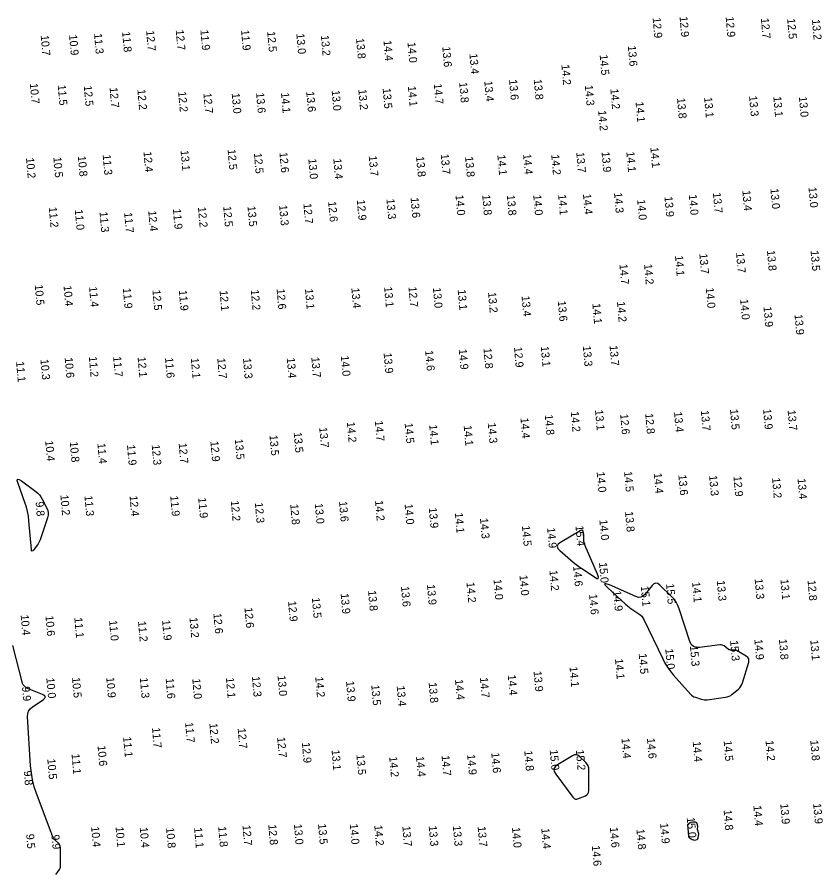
# Model space of a CAD drawing. Extents: x 988130 to 1132882, y 654656 to 841453.
# Drawn here: x 1100978 to 1101482, y 688161 to 688696 of the extents above; entities that cross this region are included whole.
import ezdxf

# ---------------------------------------------------------------- set-up
doc = ezdxf.new("R2010")
doc.units = 0
for name, color, linetype in [('V-TOPO-MAJR', 7, 'Continuous'), ('V-TOPO-MINR', 7, 'Continuous'), ('V-TOPO-SOUN', 7, 'Continuous')]:
    doc.layers.add(name, color=color, linetype=linetype)

msp = doc.modelspace()

# ---------------------------------------------------------------- linework, layer by layer
at = {"layer": 'V-TOPO-MAJR'}
for points in [[(1101332.4, 688367.8), (1101332.21, 688368.84), (1101332.1, 688369.9), (1101331.86, 688374.17), (1101331.69, 688375.04), (1101331.31, 688375.5), (1101330.71, 688375.56), (1101329.9, 688375.22), (1101317.6, 688367.94), (1101316.15, 688366.77), (1101315.58, 688365.52), (1101315.92, 688364.19), (1101317.15, 688362.78), (1101323.86, 688356.99), (1101325.56, 688355.57), (1101327.3, 688354.21), (1101329.08, 688352.89), (1101330.9, 688351.63), (1101338.8, 688346.32), (1101340.37, 688345.45), (1101341.23, 688345.44), (1101341.38, 688346.28), (1101340.81, 688347.99), (1101333.07, 688365.79), (1101332.69, 688366.79)], [(1101360.21, 688327.63), (1101361.22, 688326.87), (1101362.25, 688326.15), (1101366.47, 688323.36), (1101367.46, 688322.61), (1101368.33, 688321.74), (1101369.07, 688320.77), (1101369.68, 688319.69), (1101381.48, 688295.2), (1101382.88, 688292.54), (1101384.44, 688290), (1101386.18, 688287.57), (1101388.1, 688285.25), (1101398.82, 688273.14), (1101399.49, 688272.47), (1101400.23, 688271.91), (1101401.04, 688271.46), (1101401.92, 688271.12), (1101405.58, 688269.96), (1101406.5, 688269.73), (1101407.43, 688269.59), (1101408.37, 688269.56), (1101409.32, 688269.64), (1101420.64, 688271.13), (1101421.84, 688271.38), (1101422.96, 688271.78), (1101424.01, 688272.34), (1101424.99, 688273.07), (1101428.77, 688276.29), (1101429.64, 688277.14), (1101430.37, 688278.09), (1101430.95, 688279.13), (1101431.38, 688280.27), (1101435.24, 688293), (1101435.43, 688294.18), (1101435.24, 688295.21), (1101434.67, 688296.08), (1101433.73, 688296.81), (1101427.69, 688300.28), (1101427.29, 688300.47), (1101426.89, 688300.6), (1101426.47, 688300.67), (1101426.03, 688300.68), (1101424.25, 688300.6), (1101423.82, 688300.61), (1101423.41, 688300.7), (1101423.02, 688300.86), (1101422.66, 688301.09), (1101419.85, 688303.2), (1101419.24, 688303.57), (1101418.6, 688303.81), (1101417.93, 688303.91), (1101417.22, 688303.88), (1101404.56, 688302.21), (1101402.41, 688302.22), (1101400.66, 688302.87), (1101399.32, 688304.16), (1101398.39, 688306.1), (1101391.83, 688326.41), (1101390.99, 688328.54), (1101389.92, 688330.52), (1101388.61, 688332.36), (1101387.06, 688334.05), (1101379.61, 688341.23), (1101378.35, 688342.15), (1101377.12, 688342.4), (1101375.93, 688342), (1101374.79, 688340.94), (1101370.29, 688335.37), (1101369.1, 688334.24), (1101367.78, 688333.64), (1101366.34, 688333.57), (1101364.76, 688334.02), (1101348.11, 688341.33), (1101346, 688342.12), (1101345.12, 688342.11), (1101345.46, 688341.3), (1101347.03, 688339.68), (1101358.29, 688329.26), (1101359.23, 688328.42)], [(1101327.37, 688235.22), (1101326.27, 688235.14), (1101325.13, 688234.64), (1101315.75, 688229), (1101314.22, 688227.74), (1101313.51, 688226.33), (1101313.64, 688224.75), (1101314.59, 688223.01), (1101325.36, 688208.74), (1101326.1, 688207.98), (1101326.93, 688207.57), (1101327.86, 688207.51), (1101328.88, 688207.79), (1101333.15, 688209.58), (1101334.08, 688210.12), (1101334.75, 688210.84), (1101335.15, 688211.73), (1101335.28, 688212.8), (1101335.31, 688225.7), (1101335.19, 688227.01), (1101334.83, 688228.22), (1101334.22, 688229.33), (1101333.36, 688230.34), (1101329.43, 688234.14), (1101328.43, 688234.89)], [(1101400.56, 688193.14), (1101400.01, 688193.09), (1101399.05, 688192.9), (1101398.56, 688192.72), (1101397.02, 688191.46), (1101397.51, 688184.43), (1101397.53, 688184.28), (1101397.53, 688184), (1101397.62, 688183.94), (1101398.36, 688183.18), (1101399.27, 688182.74), (1101400, 688182.23), (1101400.65, 688182), (1101401.34, 688181.82), (1101402.27, 688182.03), (1101402.97, 688182.17), (1101403.41, 688182.73), (1101403.68, 688183.4), (1101403.98, 688185.81), (1101403.2, 688188.61), (1101403.46, 688190.55), (1101403.01, 688192), (1101402.75, 688192.67), (1101401.98, 688193.13), (1101401.11, 688193.16)]]:
    msp.add_lwpolyline(points, close=True, dxfattribs=at)
at = {"layer": 'V-TOPO-MINR'}
msp.add_lwpolyline([(1100991.78, 688397.61), (1100992.72, 688396.36), (1100993.51, 688394.98), (1100996.43, 688389.26), (1100997, 688387.82), (1100997.26, 688386.36), (1100997.21, 688384.87), (1100996.85, 688383.36), (1100992.18, 688369.59), (1100991.83, 688368.7), (1100991.42, 688367.84), (1100990.95, 688367.01), (1100990.4, 688366.22), (1100988.09, 688363.12), (1100987.58, 688362.56), (1100987.19, 688362.44), (1100986.92, 688362.75), (1100986.77, 688363.5), (1100985.21, 688381.49), (1100984.87, 688384.37), (1100984.34, 688387.21), (1100983.63, 688390.01), (1100982.74, 688392.78), (1100978.43, 688404.75), (1100977.96, 688406.53), (1100978.17, 688407.39), (1100979.06, 688407.34), (1100980.63, 688406.38), (1100989.48, 688399.77), (1100990.7, 688398.75)], close=True, dxfattribs=at)
msp.add_lwpolyline([(1101002, 688160.42), (1101003.97, 688162.92), (1101004.4, 688163.56), (1101004.71, 688164.25), (1101004.89, 688164.98), (1101004.95, 688165.76), (1101004.87, 688177.36), (1101004.81, 688178.02), (1101004.62, 688178.63), (1101004.31, 688179.18), (1101003.87, 688179.68), (1101001.53, 688181.92), (1101001.23, 688182.24), (1101000.96, 688182.59), (1101000.73, 688182.96), (1101000.53, 688183.35), (1100999.81, 688184.98), (1100999.63, 688185.39), (1100999.46, 688185.8), (1100999.3, 688186.21), (1100999.14, 688186.62), (1100990, 688210.95), (1100988.59, 688215.18), (1100987.5, 688219.47), (1100986.73, 688223.84), (1100986.29, 688228.28), (1100984.38, 688259.05), (1100984.47, 688260.89), (1100985, 688262.51), (1100985.97, 688263.91), (1100987.38, 688265.1), (1100994.08, 688269.57), (1100995.19, 688270.54), (1100995.5, 688271.42), (1100995.01, 688272.21), (1100993.72, 688272.92), (1100984.34, 688276.63), (1100983.97, 688276.8), (1100983.63, 688277), (1100983.32, 688277.24), (1100983.02, 688277.51), (1100981.9, 688278.68), (1100981.65, 688278.99), (1100981.43, 688279.32), (1100981.27, 688279.67), (1100981.15, 688280.05), (1100975.23, 688303.45)], dxfattribs=at)

# ---------------------------------------------------------------- texts
at = {"layer": 'V-TOPO-SOUN'}
for s, p in [('12.9 ', (1101375.18, 688695.79)), ('12.9 ', (1101392, 688696.47)), ('12.9 ', (1101420.82, 688696.41)), ('12.7 ', (1101442.86, 688695.45)), ('12.5 ', (1101459.28, 688695.22)), ('13.2 ', (1101474.77, 688694.68)), ('10.7 ', (1100992.55, 688684.78)), ('10.9 ', (1101010.31, 688685.06)), ('11.3 ', (1101025.92, 688685.92)), ('11.8 ', (1101043.49, 688687.02)), ('12.7 ', (1101058.5, 688687.71)), ('12.7 ', (1101077, 688688.18)), ('11.9 ', (1101092.42, 688688.19)), ('11.9 ', (1101117.84, 688688.11)), ('12.5 ', (1101134.18, 688687.18)), ('13.0 ', (1101152.41, 688685.85)), ('13.2 ', (1101167.74, 688684.75)), ('13.8 ', (1101189.76, 688682.91)), ('14.4 ', (1101206.89, 688681.56)), ('14.0 ', (1101221.91, 688680.42)), ('13.6 ', (1101243.63, 688677.68)), ('13.4 ', (1101260.61, 688673.33)), ('13.6 ', (1101359.68, 688678.2)), ('14.5 ', (1101342.05, 688672.64)), ('14.2 ', (1101318.13, 688666.49)), ('13.6 ', (1101285.41, 688657.11)), ('13.8 ', (1101300.84, 688657.29)), ('10.7 ', (1100985.79, 688654.72)), ('11.5 ', (1101003.21, 688653.74)), ('12.5 ', (1101019.51, 688653.28)), ('12.7 ', (1101035.62, 688652.17)), ('13.5 ', (1101206.39, 688651.68)), ('14.1 ', (1101222.15, 688652.99)), ('14.7 ', (1101238.36, 688654.51)), ('13.8 ', (1101254.21, 688655.4)), ('13.4 ', (1101269.9, 688656.23)), ('14.3 ', (1101332.78, 688653.61)), ('12.2 ', (1101053.02, 688650.96)), ('12.2 ', (1101078.51, 688649.6)), ('12.7 ', (1101094.29, 688648.72)), ('13.0 ', (1101111.98, 688648.64)), ('13.6 ', (1101127.23, 688648.88)), ('14.1 ', (1101142.78, 688648.93)), ('13.6 ', (1101158.58, 688649.64)), ('13.0 ', (1101174.48, 688650.39)), ('13.2 ', (1101191.16, 688651)), ('14.2 ', (1101348.75, 688651.32)), ('13.3 ', (1101435.47, 688646.89)), ('13.1 ', (1101450.63, 688646.56)), ('13.0 ', (1101466.62, 688646.43)), ('14.1 ', (1101364.5, 688643.18)), ('13.8 ', (1101390.42, 688645.56)), ('13.1 ', (1101407.38, 688646.05)), ('14.2 ', (1101341.12, 688637.8)), ('14.1 ', (1101373.73, 688614.79)), ('10.8 ', (1101015.79, 688609.32)), ('11.3 ', (1101031.32, 688610.21)), ('12.4 ', (1101056.84, 688612.09)), ('13.1 ', (1101080.02, 688612.88)), ('12.5 ', (1101109.42, 688613.5)), ('12.5 ', (1101125.86, 688611.17)), ('12.6 ', (1101141.84, 688611.65)), ('13.7 ', (1101197.66, 688609.47)), ('13.8 ', (1101227.3, 688609.09)), ('13.7 ', (1101242.68, 688610.6)), ('13.8 ', (1101257.93, 688608.98)), ('14.1 ', (1101278.08, 688610.07)), ('14.4 ', (1101294.18, 688610.58)), ('14.2 ', (1101311.78, 688610.26)), ('13.7 ', (1101327.41, 688611.66)), ('13.9 ', (1101343.23, 688611.96)), ('14.1 ', (1101358.73, 688612.05)), ('10.2 ', (1100983.37, 688608.18)), ('10.5 ', (1101000.47, 688608.65)), ('13.0 ', (1101159.88, 688607.66)), ('13.4 ', (1101175.52, 688607.73)), ('13.4 ', (1101431.26, 688587.84)), ('13.0 ', (1101448.81, 688589.04)), ('13.0 ', (1101472.63, 688589.85)), ('13.3 ', (1101208.74, 688582.57)), ('13.6 ', (1101223.84, 688583.41)), ('14.0 ', (1101251.91, 688585)), ('13.8 ', (1101268.62, 688585.07)), ('13.8 ', (1101284.01, 688584.95)), ('14.0 ', (1101300.53, 688585.05)), ('14.1 ', (1101316.09, 688585.25)), ('14.4 ', (1101331.61, 688585.62)), ('14.3 ', (1101351.03, 688586.45)), ('14.0 ', (1101365.5, 688582.08)), ('13.9 ', (1101382.57, 688584.06)), ('14.0 ', (1101397.81, 688585.23)), ('13.7 ', (1101412.86, 688586.4)), ('11.2 ', (1100997.62, 688577.41)), ('12.2 ', (1101090.87, 688577.45)), ('12.5 ', (1101106.68, 688577.9)), ('13.5 ', (1101121.86, 688578.04)), ('13.3 ', (1101141.64, 688578.66)), ('12.7 ', (1101156.82, 688579.71)), ('12.6 ', (1101172.29, 688580.96)), ('12.9 ', (1101190.24, 688581.9)), ('11.0 ', (1101013.89, 688575.86)), ('11.3 ', (1101029.36, 688574.45)), ('11.7 ', (1101044.75, 688574.08)), ('12.4 ', (1101059.81, 688575.1)), ('11.9 ', (1101075.23, 688576.32)), ('13.8 ', (1101446.65, 688550.37)), ('13.5 ', (1101473.93, 688550.26)), ('14.1 ', (1101389.14, 688547.09)), ('13.7 ', (1101404.38, 688548.34)), ('13.7 ', (1101427.34, 688548.99)), ('14.7 ', (1101354.41, 688541.78)), ('14.2 ', (1101369.83, 688541.79)), ('10.5 ', (1100988.84, 688528.88)), ('10.4 ', (1101006.84, 688528.31)), ('11.4 ', (1101022.81, 688527.69)), ('11.9 ', (1101043.92, 688526.76)), ('12.5 ', (1101062.43, 688525.68)), ('11.9 ', (1101078.94, 688525.44)), ('12.1 ', (1101104.41, 688525.27)), ('12.2 ', (1101123.94, 688525.72)), ('12.6 ', (1101140.07, 688526.28)), ('13.1 ', (1101157.79, 688526.32)), ('13.4 ', (1101186.79, 688526.92)), ('13.1 ', (1101207.29, 688527.55)), ('12.7 ', (1101222.52, 688527.6)), ('13.0 ', (1101237.78, 688527.06)), ('13.1 ', (1101253.27, 688525.85)), ('13.2 ', (1101272.26, 688524.17)), ('14.0 ', (1101408.39, 688527.02)), ('13.4 ', (1101293.21, 688521.9)), ('13.6 ', (1101315.89, 688518.76)), ('14.2 ', (1101352.87, 688518.36)), ('14.0 ', (1101429.9, 688519.82)), ('14.1 ', (1101337.48, 688517.21)), ('13.9 ', (1101444.49, 688515.22)), ('13.9 ', (1101463.88, 688510.38)), ('13.9 ', (1101206.97, 688486.3)), ('14.6 ', (1101232.94, 688487.84)), ('14.9 ', (1101253.95, 688488.66)), ('12.8 ', (1101269.4, 688489.25)), ('12.9 ', (1101288.48, 688489.97)), ('13.1 ', (1101305.25, 688490.42)), ('13.3 ', (1101331.53, 688490.64)), ('13.7 ', (1101348.23, 688490.93)), ('11.1 ', (1100977.18, 688480.87)), ('10.3 ', (1100992.41, 688482.31)), ('10.6 ', (1101007.55, 688483.42)), ('11.2 ', (1101022.68, 688483.98)), ('11.7 ', (1101037.85, 688484.04)), ('12.1 ', (1101053.15, 688483.75)), ('11.6 ', (1101070.28, 688483.32)), ('12.1 ', (1101086.43, 688483.09)), ('12.7 ', (1101102.95, 688482.99)), ('13.3 ', (1101119.03, 688482.98)), ('13.4 ', (1101146.4, 688483.24)), ('13.7 ', (1101161.75, 688483.63)), ('14.0 ', (1101180.21, 688484.52)), ('14.2 ', (1101323.99, 688449.67)), ('13.1 ', (1101339.15, 688450.67)), ('12.8 ', (1101370.54, 688448.46)), ('13.4 ', (1101388.55, 688449.46)), ('13.7 ', (1101405.32, 688450.35)), ('13.5 ', (1101423.55, 688451.13)), ('13.9 ', (1101444.24, 688451.25)), ('13.7 ', (1101459.56, 688450.55)), ('14.2 ', (1101184, 688443.1)), ('14.7 ', (1101201.49, 688443.85)), ('14.4 ', (1101292.54, 688445.65)), ('14.8 ', (1101307.73, 688447.7)), ('12.6 ', (1101354.88, 688448.09)), ('13.7 ', (1101166.7, 688439.78)), ('14.5 ', (1101220.13, 688442.49)), ('14.1 ', (1101235.47, 688441.39)), ('14.1 ', (1101257.03, 688440.99)), ('14.3 ', (1101272.08, 688442.58)), ('13.5 ', (1101113.94, 688432.47)), ('13.5 ', (1101135.61, 688434.9)), ('13.5 ', (1101150.76, 688436.67)), ('10.4 ', (1100995.37, 688431.42)), ('10.8 ', (1101010.75, 688430.77)), ('11.4 ', (1101028.02, 688429.82)), ('11.9 ', (1101046.5, 688428.81)), ('12.3 ', (1101061.98, 688428.95)), ('12.7 ', (1101078.83, 688429.94)), ('12.9 ', (1101098.67, 688431.13)), ('14.0 ', (1101340.19, 688411.95)), ('14.5 ', (1101357.32, 688412.26)), ('14.4 ', (1101375.89, 688411.17)), ('13.6 ', (1101391.28, 688410.1)), ('13.3 ', (1101410.49, 688409.73)), ('12.9 ', (1101425.71, 688409.27)), ('13.2 ', (1101449.85, 688408.24)), ('13.4 ', (1101465.79, 688407.76)), ('10.2 ', (1101004.86, 688397.55)), ('11.3 ', (1101019.92, 688397.09)), ('12.4 ', (1101048.11, 688397.01)), ('11.9 ', (1101073.54, 688396.99)), ('11.9 ', (1101091.05, 688395.8)), ('9.8', (1100989.33, 688393.3)), ('12.2 ', (1101111.44, 688393.9)), ('12.3 ', (1101126.47, 688392.73)), ('12.8 ', (1101148.59, 688391.74)), ('13.0 ', (1101163.94, 688392.28)), ('13.6 ', (1101179.06, 688393.55)), ('14.2 ', (1101201.6, 688394.08)), ('14.0 ', (1101220.1, 688391.87)), ('13.9 ', (1101235.22, 688389.56)), ('14.1 ', (1101251.53, 688386.36)), ('13.8 ', (1101357.92, 688387.21)), ('14.3 ', (1101267.22, 688383.01)), ('14.0 ', (1101341.88, 688382.02)), ('14.5 ', (1101293.45, 688378.31)), ('14.9 ', (1101309.23, 688377.04)), ('15.4 ', (1101326.93, 688378.32)), ('14.6 ', (1101325.47, 688353.12)), ('15.0 ', (1101341.64, 688355.34)), ('14.0 ', (1101291.9, 688347.41)), ('14.2 ', (1101310.65, 688350.45)), ('13.9 ', (1101234.06, 688341.58)), ('14.2 ', (1101258.8, 688342.97)), ('14.0 ', (1101275.69, 688344.8)), ('15.5 ', (1101383.56, 688342.06)), ('14.1 ', (1101399.85, 688343.13)), ('13.3 ', (1101415.3, 688344.06)), ('13.3 ', (1101438.97, 688345.16)), ('13.1 ', (1101455.09, 688344.88)), ('12.8 ', (1101472.04, 688344.2)), ('13.9 ', (1101180.09, 688335.96)), ('13.8 ', (1101197.26, 688337.81)), ('13.6 ', (1101217.83, 688340.42)), ('14.9 ', (1101350.47, 688337.71)), ('15.1 ', (1101367.78, 688340.62)), ('12.9 ', (1101147.23, 688331.19)), ('13.5 ', (1101162.11, 688333.32)), ('14.6 ', (1101335.45, 688335.53)), ('12.6 ', (1101119.98, 688327.12)), ('10.4 ', (1100980.02, 688322.6)), ('10.6 ', (1100995.54, 688322.07)), ('11.1 ', (1101013.59, 688320.93)), ('13.2 ', (1101085.58, 688320.97)), ('12.6 ', (1101100.53, 688323.58)), ('11.0 ', (1101035.31, 688319.15)), ('11.2 ', (1101053.42, 688318.62)), ('11.9 ', (1101068.45, 688319.36)), ('15.3 ', (1101423.59, 688306.55)), ('14.9 ', (1101438.77, 688307.32)), ('13.8 ', (1101454.11, 688307.4)), ('13.1 ', (1101473.72, 688306.88)), ('15.0 ', (1101383.08, 688301.39)), ('15.3 ', (1101398.49, 688303.23)), ('14.1 ', (1101351.64, 688295.14)), ('14.5 ', (1101366.46, 688298.41)), ('14.1 ', (1101323.2, 688290.19)), ('10.0 ', (1100996.08, 688283.21)), ('10.5 ', (1101012.16, 688283.49)), ('10.9 ', (1101033.54, 688283.56)), ('11.3 ', (1101054.56, 688283.3)), ('11.6 ', (1101070.68, 688282.94)), ('12.0 ', (1101087.33, 688282.74)), ('12.1 ', (1101108.37, 688283.35)), ('12.3 ', (1101124.63, 688284.15)), ('13.0 ', (1101140.64, 688284.63)), ('14.2 ', (1101164.22, 688283.83)), ('14.7 ', (1101267.2, 688283.46)), ('14.4 ', (1101284.6, 688285.07)), ('13.9 ', (1101300.73, 688287.39)), ('9.9', (1100980.86, 688277.77)), ('13.9 ', (1101183.47, 688281.19)), ('13.5 ', (1101199.24, 688278.79)), ('13.4 ', (1101215.15, 688278.22)), ('13.8 ', (1101235.12, 688280.31)), ('14.4 ', (1101251.6, 688282.25)), ('11.7 ', (1101062.14, 688252.11)), ('11.7 ', (1101082.86, 688255.43)), ('12.2 ', (1101098, 688254.83)), ('12.7 ', (1101115.72, 688251.76)), ('11.1 ', (1101044.11, 688246.34)), ('12.7 ', (1101140.4, 688246.11)), ('14.4 ', (1101355.69, 688245.55)), ('14.6 ', (1101371.6, 688245.51)), ('10.6 ', (1101028.12, 688240.83)), ('12.9 ', (1101155.87, 688242.79)), ('14.4 ', (1101400.23, 688243.5)), ('14.5 ', (1101419.57, 688243.96)), ('14.2 ', (1101445.78, 688244.09)), ('13.8 ', (1101473.73, 688244.26)), ('11.1 ', (1101011.86, 688235.71)), ('13.1 ', (1101174.42, 688238.19)), ('13.5 ', (1101189.96, 688235.37)), ('14.7 ', (1101243.21, 688234.72)), ('14.9 ', (1101259.2, 688235.37)), ('14.6 ', (1101274.27, 688236.48)), ('14.8 ', (1101294.92, 688237.75)), ('15.0 ', (1101310.83, 688238.27)), ('15.2 ', (1101327.17, 688238.22)), ('10.5 ', (1100996.68, 688232.57)), ('14.2 ', (1101210.47, 688233.97)), ('14.4 ', (1101227.2, 688234.18)), ('9.8', (1100981.95, 688225.12)), ('14.4 ', (1101438.16, 688203.46)), ('13.9 ', (1101454.97, 688204.57)), ('13.9 ', (1101475.54, 688204.75)), ('14.8 ', (1101419.55, 688200.67)), ('13.0 ', (1101150.86, 688191.84)), ('13.5 ', (1101165.97, 688192.02)), ('14.0 ', (1101185.83, 688191.96)), ('14.9 ', (1101379.85, 688192.4)), ('15.0 ', (1101396.49, 688196.05)), ('10.4 ', (1101024.1, 688190.25)), ('10.1 ', (1101039.39, 688190.12)), ('10.4 ', (1101054.48, 688189.85)), ('10.8 ', (1101070.95, 688189.58)), ('11.1 ', (1101088.47, 688189.66)), ('11.8 ', (1101103.55, 688190.35)), ('12.7 ', (1101118.74, 688191.14)), ('12.8 ', (1101134.85, 688191.54)), ('14.2 ', (1101201.13, 688191.13)), ('13.7 ', (1101218.66, 688190.61)), ('13.3 ', (1101235.16, 688190.77)), ('13.3 ', (1101250.26, 688190.83)), ('13.7 ', (1101265.76, 688190.38)), ('14.0 ', (1101287.22, 688189.79)), ('14.4 ', (1101305.55, 688189.21)), ('14.6 ', (1101348.43, 688189.87)), ('14.8 ', (1101365.03, 688188.73)), ('9.5', (1100983.44, 688185.59)), ('9.9', (1100999.24, 688185.19)), ('14.6 ', (1101337.16, 688178.42))]:
    msp.add_text(s, height=5, rotation=275, dxfattribs=at).set_placement(p)

doc.saveas('drawing.dxf')
